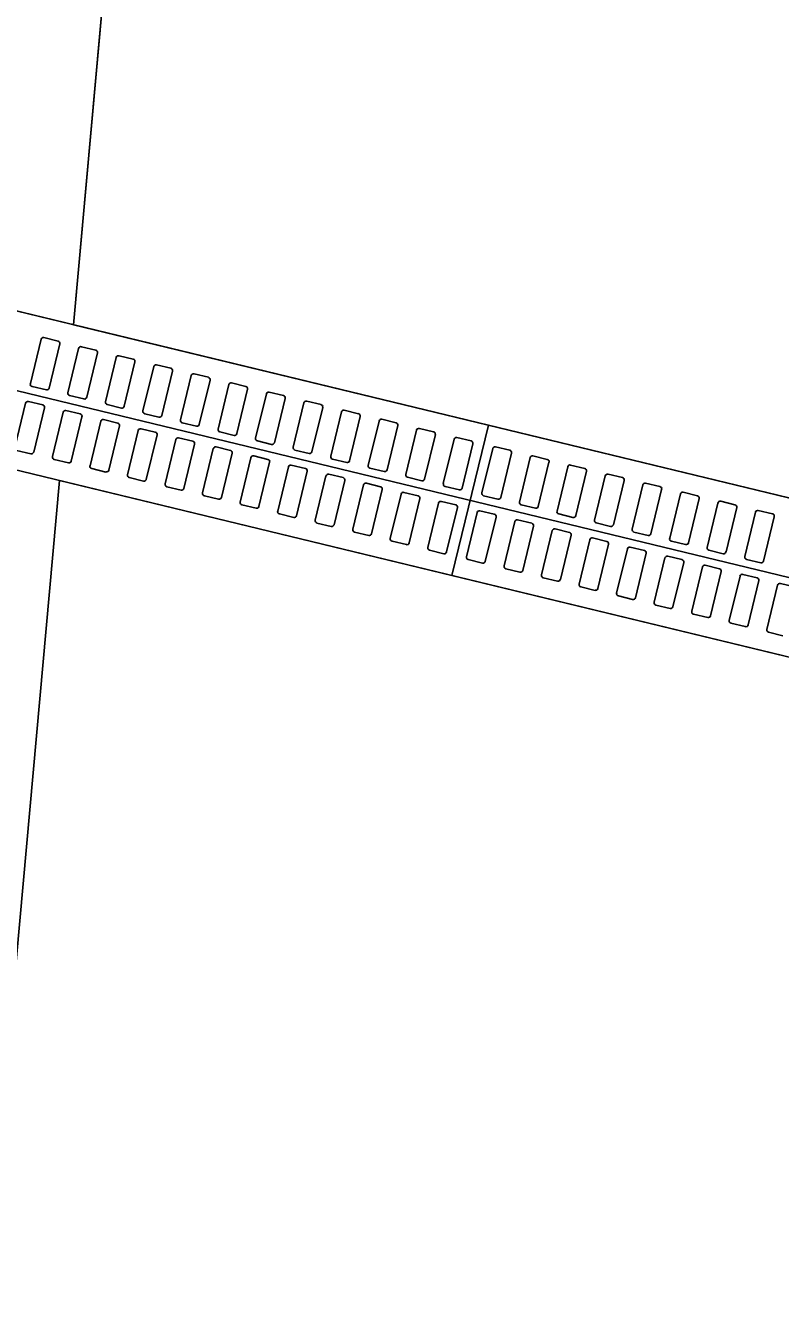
# Model space of a CAD drawing. Extents: x -7483133 to -743169, y -11317770 to -1127091.
# Drawn here: x -747596.42 to -747595.445, y -1131709.113 to -1131707.457 of the extents above; entities that cross this region are included whole.
import ezdxf

# ---------------------------------------------------------------- set-up
doc = ezdxf.new("R2010")
doc.units = 0
for name, color, linetype in [('KOMUNIKACE_UPRAVA', 7, 'Continuous'), ('ODVODNENI', 7, 'Continuous'), ('TRATIVOD', 7, 'Continuous')]:
    doc.layers.add(name, color=color, linetype=linetype)

msp = doc.modelspace()

# ---------------------------------------------------------------- linework, layer by layer
at = {"layer": 'KOMUNIKACE_UPRAVA'}
for p, q in [((-747596.2796, -1131706.9697), (-747596.3583, -1131707.8434)), ((-747596.3583, -1131707.8434), (-747592.4278, -1131708.7945))]:
    msp.add_line(p, q, dxfattribs=at)
msp.add_lwpolyline([(-747596.3583, -1131707.8434), (-747596.2796, -1131706.9697), (-747592.3491, -1131707.9208), (-747592.4278, -1131708.7945)], close=True, dxfattribs=at)
for points in [[(-747592.4459, -1131708.9959), (-747596.3764, -1131708.0447), (-747596.8838, -1131713.6747), (-747596.9433, -1131714.6734), (-747593.0433, -1131715.0249), (-747592.9, -1131714.0337), (-747592.4459, -1131708.9959)], [(-747596.3764, -1131708.0447), (-747596.8838, -1131713.6747), (-747596.3764, -1131708.0447), (-747592.4459, -1131708.9959), (-747592.9, -1131714.0337), (-747593.0433, -1131715.0249), (-747596.9433, -1131714.6734), (-747596.8838, -1131713.6747)]]:
    msp.add_lwpolyline(points, dxfattribs=at)
at = {"layer": 'ODVODNENI'}
for p, q in [((-747596.794, -1131707.7379), (-747595.8221, -1131707.9731)), ((-747595.8691, -1131708.1675), (-747595.8221, -1131707.9731)), ((-747595.8221, -1131707.9731), (-747595.8691, -1131708.1675)), ((-747595.8221, -1131707.9731), (-747594.8501, -1131708.2083))]:
    msp.add_line(p, q, dxfattribs=at)
for points in [[(-747596.8411, -1131707.9323), (-747595.8691, -1131708.1675), (-747595.8221, -1131707.9731), (-747596.794, -1131707.7379)], [(-747595.8691, -1131708.1675), (-747594.8972, -1131708.4027), (-747594.8501, -1131708.2083), (-747595.8221, -1131707.9731)]]:
    msp.add_lwpolyline(points, close=True, dxfattribs=at)
for points in [[(-747596.4141, -1131707.9194), (-747596.4002, -1131707.862)], [(-747596.3966, -1131707.8598), (-747596.3782, -1131707.8643)], [(-747596.3759, -1131707.8679), (-747596.3898, -1131707.9252)], [(-747596.3656, -1131707.9311), (-747596.3517, -1131707.8738)], [(-747596.3481, -1131707.8716), (-747596.3296, -1131707.876)], [(-747596.3274, -1131707.8796), (-747596.3413, -1131707.937)], [(-747596.317, -1131707.9429), (-747596.3032, -1131707.8855)], [(-747596.2995, -1131707.8833), (-747596.2811, -1131707.8878)], [(-747596.2789, -1131707.8914), (-747596.2928, -1131707.9487)], [(-747596.2685, -1131707.9546), (-747596.2546, -1131707.8973)], [(-747596.251, -1131707.895), (-747596.2326, -1131707.8995)], [(-747596.2304, -1131707.9031), (-747596.2442, -1131707.9605)], [(-747596.2025, -1131707.9068), (-747596.184, -1131707.9112)], [(-747596.3934, -1131707.9274), (-747596.4119, -1131707.923)], [(-747596.22, -1131707.9663), (-747596.2061, -1131707.909)], [(-747596.1818, -1131707.9149), (-747596.1957, -1131707.9722)], [(-747596.1714, -1131707.9781), (-747596.1576, -1131707.9207)], [(-747596.1539, -1131707.9185), (-747596.1355, -1131707.923)], [(-747596.3449, -1131707.9392), (-747596.3633, -1131707.9347)], [(-747596.1333, -1131707.9266), (-747596.1472, -1131707.984)], [(-747596.1229, -1131707.9898), (-747596.109, -1131707.9325)], [(-747596.1054, -1131707.9303), (-747596.087, -1131707.9347)], [(-747596.0848, -1131707.9384), (-747596.0986, -1131707.9957)], [(-747596.0569, -1131707.942), (-747596.0384, -1131707.9465)], [(-747596.4202, -1131707.9446), (-747596.4341, -1131708.002)], [(-747596.3981, -1131707.9469), (-747596.4166, -1131707.9424)], [(-747596.4098, -1131708.0079), (-747596.3959, -1131707.9505)], [(-747596.3717, -1131707.9564), (-747596.3856, -1131708.0137)], [(-747596.3496, -1131707.9586), (-747596.3681, -1131707.9542)], [(-747596.2964, -1131707.9509), (-747596.3148, -1131707.9465)], [(-747596.2479, -1131707.9627), (-747596.2663, -1131707.9582)], [(-747596.0744, -1131708.0016), (-747596.0605, -1131707.9442)], [(-747596.0362, -1131707.9501), (-747596.0501, -1131708.0074)], [(-747596.0258, -1131708.0133), (-747596.012, -1131707.956)], [(-747596.0083, -1131707.9538), (-747595.9899, -1131707.9582)], [(-747596.3613, -1131708.0196), (-747596.3474, -1131707.9623)], [(-747596.3231, -1131707.9681), (-747596.337, -1131708.0255)], [(-747596.3011, -1131707.9704), (-747596.3195, -1131707.9659)], [(-747596.3128, -1131708.0313), (-747596.2989, -1131707.974)], [(-747596.1993, -1131707.9744), (-747596.2178, -1131707.97)], [(-747595.9877, -1131707.9618), (-747596.0016, -1131708.0192)], [(-747595.9773, -1131708.0251), (-747595.9634, -1131707.9677)], [(-747595.9598, -1131707.9655), (-747595.9414, -1131707.97)], [(-747595.9392, -1131707.9736), (-747595.9531, -1131708.0309)], [(-747596.2746, -1131707.9799), (-747596.2885, -1131708.0372)], [(-747596.2526, -1131707.9821), (-747596.271, -1131707.9777)], [(-747596.2642, -1131708.0431), (-747596.2503, -1131707.9857)], [(-747596.2261, -1131707.9916), (-747596.24, -1131708.049)], [(-747596.204, -1131707.9939), (-747596.2225, -1131707.9894)], [(-747596.1508, -1131707.9862), (-747596.1692, -1131707.9817)], [(-747595.9288, -1131708.0368), (-747595.9149, -1131707.9795)], [(-747595.9113, -1131707.9773), (-747595.8929, -1131707.9817)], [(-747595.8906, -1131707.9853), (-747595.9045, -1131708.0427)], [(-747595.8803, -1131708.0486), (-747595.8664, -1131707.9912)], [(-747595.8628, -1131707.989), (-747595.8443, -1131707.9935)], [(-747596.4319, -1131708.0056), (-747596.4134, -1131708.0101)], [(-747596.2157, -1131708.0548), (-747596.2018, -1131707.9975)], [(-747596.1776, -1131708.0034), (-747596.1914, -1131708.0607)], [(-747596.1555, -1131708.0056), (-747596.1739, -1131708.0011)], [(-747596.1023, -1131707.9979), (-747596.1207, -1131707.9935)], [(-747596.0537, -1131708.0097), (-747596.0722, -1131708.0052)], [(-747595.8421, -1131707.9971), (-747595.856, -1131708.0544)], [(-747595.8304, -1131708.0606), (-747595.8165, -1131708.0033)], [(-747595.8129, -1131708.0011), (-747595.7945, -1131708.0055)], [(-747596.3833, -1131708.0173), (-747596.3649, -1131708.0218)], [(-747596.1672, -1131708.0666), (-747596.1533, -1131708.0092)], [(-747596.129, -1131708.0151), (-747596.1429, -1131708.0724)], [(-747596.107, -1131708.0174), (-747596.1254, -1131708.0129)], [(-747596.1186, -1131708.0783), (-747596.1048, -1131708.021)], [(-747596.0584, -1131708.0291), (-747596.0769, -1131708.0246)], [(-747596.0052, -1131708.0214), (-747596.0236, -1131708.0169)], [(-747595.7922, -1131708.0091), (-747595.8061, -1131708.0665)], [(-747595.7819, -1131708.0724), (-747595.768, -1131708.015)], [(-747595.7644, -1131708.0128), (-747595.7459, -1131708.0173)], [(-747595.7437, -1131708.0209), (-747595.7576, -1131708.0782)], [(-747595.7158, -1131708.0246), (-747595.6974, -1131708.029)], [(-747596.3348, -1131708.0291), (-747596.3164, -1131708.0336)], [(-747596.2863, -1131708.0408), (-747596.2678, -1131708.0453)], [(-747596.0805, -1131708.0268), (-747596.0944, -1131708.0842)], [(-747596.0701, -1131708.0901), (-747596.0562, -1131708.0327)], [(-747596.032, -1131708.0386), (-747596.0458, -1131708.0959)], [(-747596.0099, -1131708.0408), (-747596.0283, -1131708.0364)], [(-747595.9567, -1131708.0331), (-747595.9751, -1131708.0287)], [(-747595.9081, -1131708.0449), (-747595.9266, -1131708.0404)], [(-747595.7333, -1131708.0841), (-747595.7194, -1131708.0268)], [(-747595.6952, -1131708.0326), (-747595.7091, -1131708.09)], [(-747595.6848, -1131708.0959), (-747595.6709, -1131708.0385)], [(-747595.6673, -1131708.0363), (-747595.6489, -1131708.0408)], [(-747596.2377, -1131708.0526), (-747596.2193, -1131708.057)], [(-747596.0216, -1131708.1018), (-747596.0077, -1131708.0445)], [(-747595.9834, -1131708.0503), (-747595.9973, -1131708.1077)], [(-747595.9614, -1131708.0526), (-747595.9798, -1131708.0481)], [(-747595.973, -1131708.1136), (-747595.9592, -1131708.0562)], [(-747595.8596, -1131708.0566), (-747595.878, -1131708.0522)], [(-747595.6466, -1131708.0444), (-747595.6605, -1131708.1017)], [(-747595.6363, -1131708.1076), (-747595.6224, -1131708.0503)], [(-747595.6188, -1131708.048), (-747595.6003, -1131708.0525)], [(-747595.5981, -1131708.0561), (-747595.612, -1131708.1135)], [(-747596.1892, -1131708.0643), (-747596.1708, -1131708.0688)], [(-747595.9349, -1131708.0621), (-747595.9488, -1131708.1194)], [(-747595.9128, -1131708.0643), (-747595.9313, -1131708.0599)], [(-747595.9245, -1131708.1253), (-747595.9106, -1131708.068)], [(-747595.8864, -1131708.0738), (-747595.9003, -1131708.1312)], [(-747595.8643, -1131708.0761), (-747595.8828, -1131708.0716)], [(-747595.8097, -1131708.0687), (-747595.8282, -1131708.0642)], [(-747595.5877, -1131708.1193), (-747595.5739, -1131708.062)], [(-747595.5702, -1131708.0598), (-747595.5518, -1131708.0642)], [(-747595.5496, -1131708.0679), (-747595.5635, -1131708.1252)], [(-747595.5392, -1131708.1311), (-747595.5253, -1131708.0737)], [(-747595.5217, -1131708.0715), (-747595.5033, -1131708.076)], [(-747596.1407, -1131708.0761), (-747596.1223, -1131708.0805)], [(-747596.0922, -1131708.0878), (-747596.0737, -1131708.0923)], [(-747595.876, -1131708.137), (-747595.8621, -1131708.0797)], [(-747595.8365, -1131708.0859), (-747595.8504, -1131708.1432)], [(-747595.8144, -1131708.0881), (-747595.8329, -1131708.0837)], [(-747595.7612, -1131708.0804), (-747595.7796, -1131708.076)], [(-747595.7127, -1131708.0922), (-747595.7311, -1131708.0877)], [(-747595.5011, -1131708.0796), (-747595.5149, -1131708.137)], [(-747595.4907, -1131708.1428), (-747595.4768, -1131708.0855)], [(-747595.4732, -1131708.0833), (-747595.4547, -1131708.0877)], [(-747596.0436, -1131708.0996), (-747596.0252, -1131708.104)], [(-747595.8261, -1131708.1491), (-747595.8122, -1131708.0918)], [(-747595.788, -1131708.0976), (-747595.8018, -1131708.155)], [(-747595.7659, -1131708.0999), (-747595.7843, -1131708.0954)], [(-747595.7776, -1131708.1609), (-747595.7637, -1131708.1035)], [(-747595.7174, -1131708.1116), (-747595.7358, -1131708.1072)], [(-747595.6641, -1131708.1039), (-747595.6826, -1131708.0995)], [(-747595.4525, -1131708.0914), (-747595.4664, -1131708.1487)], [(-747595.9951, -1131708.1113), (-747595.9767, -1131708.1158)], [(-747595.9466, -1131708.123), (-747595.9281, -1131708.1275)], [(-747595.7394, -1131708.1094), (-747595.7533, -1131708.1667)], [(-747595.729, -1131708.1726), (-747595.7152, -1131708.1153)], [(-747595.6909, -1131708.1211), (-747595.7048, -1131708.1785)], [(-747595.6689, -1131708.1234), (-747595.6873, -1131708.1189)], [(-747595.6156, -1131708.1157), (-747595.6341, -1131708.1112)], [(-747595.5671, -1131708.1274), (-747595.5855, -1131708.123)], [(-747595.898, -1131708.1348), (-747595.8796, -1131708.1393)], [(-747595.6805, -1131708.1843), (-747595.6666, -1131708.127)], [(-747595.6424, -1131708.1329), (-747595.6563, -1131708.1902)], [(-747595.6203, -1131708.1351), (-747595.6388, -1131708.1307)], [(-747595.632, -1131708.1961), (-747595.6181, -1131708.1387)], [(-747595.5186, -1131708.1392), (-747595.537, -1131708.1347)], [(-747595.8482, -1131708.1469), (-747595.8297, -1131708.1513)], [(-747595.5938, -1131708.1446), (-747595.6077, -1131708.202)], [(-747595.5718, -1131708.1469), (-747595.5902, -1131708.1424)], [(-747595.5835, -1131708.2078), (-747595.5696, -1131708.1505)], [(-747595.5453, -1131708.1564), (-747595.5592, -1131708.2137)], [(-747595.5233, -1131708.1586), (-747595.5417, -1131708.1541)], [(-747595.47, -1131708.1509), (-747595.4885, -1131708.1465)], [(-747595.7996, -1131708.1586), (-747595.7812, -1131708.1631)], [(-747595.7511, -1131708.1703), (-747595.7327, -1131708.1748)], [(-747595.5349, -1131708.2196), (-747595.5211, -1131708.1622)], [(-747595.4968, -1131708.1681), (-747595.5107, -1131708.2254)], [(-747595.4747, -1131708.1704), (-747595.4932, -1131708.1659)], [(-747595.4864, -1131708.2313), (-747595.4725, -1131708.174)], [(-747595.7026, -1131708.1821), (-747595.6841, -1131708.1866)], [(-747595.4483, -1131708.1798), (-747595.4621, -1131708.2372)], [(-747595.4262, -1131708.1821), (-747595.4446, -1131708.1776)], [(-747595.654, -1131708.1938), (-747595.6356, -1131708.1983)], [(-747595.6055, -1131708.2056), (-747595.5871, -1131708.21)], [(-747595.557, -1131708.2173), (-747595.5386, -1131708.2218)], [(-747595.5085, -1131708.2291), (-747595.49, -1131708.2335)], [(-747595.4599, -1131708.2408), (-747595.4415, -1131708.2453)]]:
    msp.add_lwpolyline(points, dxfattribs=at)
for centre, start, end in [((-747596.3973, -1131707.8627), 76.3961, 166.3961), ((-747596.3789, -1131707.8672), 346.3961, 76.3961), ((-747596.3488, -1131707.8745), 76.3961, 166.3961), ((-747596.3303, -1131707.8789), 346.3961, 76.3961), ((-747596.3002, -1131707.8862), 76.3961, 166.3961), ((-747596.2818, -1131707.8907), 346.3961, 76.3961), ((-747596.2517, -1131707.898), 76.3961, 166.3961), ((-747596.2333, -1131707.9024), 346.3961, 76.3961), ((-747596.2032, -1131707.9097), 76.3961, 166.3961), ((-747596.4112, -1131707.9201), 166.3961, 256.3961), ((-747596.3927, -1131707.9245), 256.3961, 346.3961), ((-747596.1847, -1131707.9142), 346.3961, 76.3961), ((-747596.1546, -1131707.9214), 76.3961, 166.3961), ((-747596.1362, -1131707.9259), 346.3961, 76.3961), ((-747596.3626, -1131707.9318), 166.3961, 256.3961), ((-747596.3442, -1131707.9363), 256.3961, 346.3961), ((-747596.1061, -1131707.9332), 76.3961, 166.3961), ((-747596.0877, -1131707.9377), 346.3961, 76.3961), ((-747596.0576, -1131707.9449), 76.3961, 166.3961), ((-747596.4173, -1131707.9453), 76.3961, 166.3961), ((-747596.3989, -1131707.9498), 346.3961, 76.3961), ((-747596.3688, -1131707.9571), 76.3961, 166.3961), ((-747596.3503, -1131707.9615), 346.3961, 76.3961), ((-747596.3141, -1131707.9436), 166.3961, 256.3961), ((-747596.2957, -1131707.948), 256.3961, 346.3961), ((-747596.2656, -1131707.9553), 166.3961, 256.3961), ((-747596.0392, -1131707.9494), 346.3961, 76.3961), ((-747596.0091, -1131707.9567), 76.3961, 166.3961), ((-747595.9906, -1131707.9611), 346.3961, 76.3961), ((-747596.3202, -1131707.9688), 76.3961, 166.3961), ((-747596.3018, -1131707.9733), 346.3961, 76.3961), ((-747596.2471, -1131707.9598), 256.3961, 346.3961), ((-747596.2171, -1131707.967), 166.3961, 256.3961), ((-747596.1986, -1131707.9715), 256.3961, 346.3961), ((-747595.9605, -1131707.9684), 76.3961, 166.3961), ((-747595.9421, -1131707.9729), 346.3961, 76.3961), ((-747596.2717, -1131707.9806), 76.3961, 166.3961), ((-747596.2533, -1131707.985), 346.3961, 76.3961), ((-747596.2232, -1131707.9923), 76.3961, 166.3961), ((-747596.1685, -1131707.9788), 166.3961, 256.3961), ((-747596.1501, -1131707.9833), 256.3961, 346.3961), ((-747596.12, -1131707.9905), 166.3961, 256.3961), ((-747595.912, -1131707.9802), 76.3961, 166.3961), ((-747595.8936, -1131707.9846), 346.3961, 76.3961), ((-747595.8635, -1131707.9919), 76.3961, 166.3961), ((-747596.4127, -1131708.0071), 256.3961, 346.3961), ((-747596.2047, -1131707.9968), 346.3961, 76.3961), ((-747596.1746, -1131708.0041), 76.3961, 166.3961), ((-747596.1562, -1131708.0085), 346.3961, 76.3961), ((-747596.1016, -1131707.995), 256.3961, 346.3961), ((-747596.0715, -1131708.0023), 166.3961, 256.3961), ((-747596.053, -1131708.0067), 256.3961, 346.3961), ((-747595.845, -1131707.9964), 346.3961, 76.3961), ((-747595.8136, -1131708.004), 76.3961, 166.3961), ((-747595.7952, -1131708.0084), 346.3961, 76.3961), ((-747596.3826, -1131708.0144), 166.3961, 256.3961), ((-747596.3642, -1131708.0189), 256.3961, 346.3961), ((-747596.1261, -1131708.0158), 76.3961, 166.3961), ((-747596.1077, -1131708.0203), 346.3961, 76.3961), ((-747596.0776, -1131708.0276), 76.3961, 166.3961), ((-747596.0229, -1131708.014), 166.3961, 256.3961), ((-747596.0045, -1131708.0185), 256.3961, 346.3961), ((-747595.7651, -1131708.0157), 76.3961, 166.3961), ((-747595.7466, -1131708.0202), 346.3961, 76.3961), ((-747595.7165, -1131708.0275), 76.3961, 166.3961), ((-747596.3341, -1131708.0262), 166.3961, 256.3961), ((-747596.3157, -1131708.0306), 256.3961, 346.3961), ((-747596.2856, -1131708.0379), 166.3961, 256.3961), ((-747596.0591, -1131708.032), 346.3961, 76.3961), ((-747596.029, -1131708.0393), 76.3961, 166.3961), ((-747596.0106, -1131708.0438), 346.3961, 76.3961), ((-747595.9744, -1131708.0258), 166.3961, 256.3961), ((-747595.956, -1131708.0302), 256.3961, 346.3961), ((-747595.9259, -1131708.0375), 166.3961, 256.3961), ((-747595.6981, -1131708.0319), 346.3961, 76.3961), ((-747595.668, -1131708.0392), 76.3961, 166.3961), ((-747595.6496, -1131708.0437), 346.3961, 76.3961), ((-747596.2671, -1131708.0424), 256.3961, 346.3961), ((-747596.237, -1131708.0497), 166.3961, 256.3961), ((-747596.2186, -1131708.0541), 256.3961, 346.3961), ((-747595.9805, -1131708.051), 76.3961, 166.3961), ((-747595.9621, -1131708.0555), 346.3961, 76.3961), ((-747595.9074, -1131708.042), 256.3961, 346.3961), ((-747595.8773, -1131708.0493), 166.3961, 256.3961), ((-747595.8589, -1131708.0537), 256.3961, 346.3961), ((-747595.6195, -1131708.051), 76.3961, 166.3961), ((-747595.601, -1131708.0554), 346.3961, 76.3961), ((-747596.1885, -1131708.0614), 166.3961, 256.3961), ((-747596.1701, -1131708.0659), 256.3961, 346.3961), ((-747596.14, -1131708.0732), 166.3961, 256.3961), ((-747595.932, -1131708.0628), 76.3961, 166.3961), ((-747595.9136, -1131708.0672), 346.3961, 76.3961), ((-747595.8835, -1131708.0745), 76.3961, 166.3961), ((-747595.8275, -1131708.0613), 166.3961, 256.3961), ((-747595.809, -1131708.0658), 256.3961, 346.3961), ((-747595.7789, -1131708.0731), 166.3961, 256.3961), ((-747595.5709, -1131708.0627), 76.3961, 166.3961), ((-747595.5525, -1131708.0672), 346.3961, 76.3961), ((-747595.5224, -1131708.0744), 76.3961, 166.3961), ((-747596.1216, -1131708.0776), 256.3961, 346.3961), ((-747596.0915, -1131708.0849), 166.3961, 256.3961), ((-747596.073, -1131708.0894), 256.3961, 346.3961), ((-747595.865, -1131708.079), 346.3961, 76.3961), ((-747595.8336, -1131708.0866), 76.3961, 166.3961), ((-747595.8151, -1131708.0911), 346.3961, 76.3961), ((-747595.7605, -1131708.0775), 256.3961, 346.3961), ((-747595.7304, -1131708.0848), 166.3961, 256.3961), ((-747595.712, -1131708.0893), 256.3961, 346.3961), ((-747595.504, -1131708.0789), 346.3961, 76.3961), ((-747595.4739, -1131708.0862), 76.3961, 166.3961), ((-747595.4554, -1131708.0907), 346.3961, 76.3961), ((-747596.0429, -1131708.0966), 166.3961, 256.3961), ((-747596.0245, -1131708.1011), 256.3961, 346.3961), ((-747595.9944, -1131708.1084), 166.3961, 256.3961), ((-747595.7851, -1131708.0983), 76.3961, 166.3961), ((-747595.7666, -1131708.1028), 346.3961, 76.3961), ((-747595.7365, -1131708.1101), 76.3961, 166.3961), ((-747595.6819, -1131708.0966), 166.3961, 256.3961), ((-747595.6634, -1131708.101), 256.3961, 346.3961), ((-747595.6333, -1131708.1083), 166.3961, 256.3961), ((-747595.976, -1131708.1128), 256.3961, 346.3961), ((-747595.9459, -1131708.1201), 166.3961, 256.3961), ((-747595.7181, -1131708.1145), 346.3961, 76.3961), ((-747595.688, -1131708.1218), 76.3961, 166.3961), ((-747595.6696, -1131708.1263), 346.3961, 76.3961), ((-747595.6149, -1131708.1128), 256.3961, 346.3961), ((-747595.5848, -1131708.12), 166.3961, 256.3961), ((-747595.9274, -1131708.1246), 256.3961, 346.3961), ((-747595.8973, -1131708.1319), 166.3961, 256.3961), ((-747595.8789, -1131708.1363), 256.3961, 346.3961), ((-747595.6395, -1131708.1336), 76.3961, 166.3961), ((-747595.621, -1131708.138), 346.3961, 76.3961), ((-747595.5664, -1131708.1245), 256.3961, 346.3961), ((-747595.5363, -1131708.1318), 166.3961, 256.3961), ((-747595.5179, -1131708.1363), 256.3961, 346.3961), ((-747595.8475, -1131708.1439), 166.3961, 256.3961), ((-747595.829, -1131708.1484), 256.3961, 346.3961), ((-747595.7989, -1131708.1557), 166.3961, 256.3961), ((-747595.5909, -1131708.1453), 76.3961, 166.3961), ((-747595.5725, -1131708.1498), 346.3961, 76.3961), ((-747595.5424, -1131708.1571), 76.3961, 166.3961), ((-747595.4878, -1131708.1435), 166.3961, 256.3961), ((-747595.4693, -1131708.148), 256.3961, 346.3961), ((-747595.7805, -1131708.1601), 256.3961, 346.3961), ((-747595.7504, -1131708.1674), 166.3961, 256.3961), ((-747595.732, -1131708.1719), 256.3961, 346.3961), ((-747595.524, -1131708.1615), 346.3961, 76.3961), ((-747595.4939, -1131708.1688), 76.3961, 166.3961), ((-747595.4754, -1131708.1733), 346.3961, 76.3961), ((-747595.7019, -1131708.1792), 166.3961, 256.3961), ((-747595.6834, -1131708.1836), 256.3961, 346.3961), ((-747595.6533, -1131708.1909), 166.3961, 256.3961), ((-747595.4453, -1131708.1806), 76.3961, 166.3961), ((-747595.6349, -1131708.1954), 256.3961, 346.3961), ((-747595.6048, -1131708.2027), 166.3961, 256.3961), ((-747595.5864, -1131708.2071), 256.3961, 346.3961), ((-747595.5563, -1131708.2144), 166.3961, 256.3961), ((-747595.5378, -1131708.2189), 256.3961, 346.3961), ((-747595.5077, -1131708.2262), 166.3961, 256.3961), ((-747595.4893, -1131708.2306), 256.3961, 346.3961), ((-747595.4592, -1131708.2379), 166.3961, 256.3961)]:
    msp.add_arc(centre, 0.003, start, end, dxfattribs=at)
at = {"layer": 'TRATIVOD'}
msp.add_lwpolyline([(-747602.1242, -1131706.5509), (-747591.4718, -1131709.1288), (-747579.5751, -1131712.0077), (-747571.7849, -1131715.2875)], dxfattribs=at)

doc.saveas('drawing.dxf')
